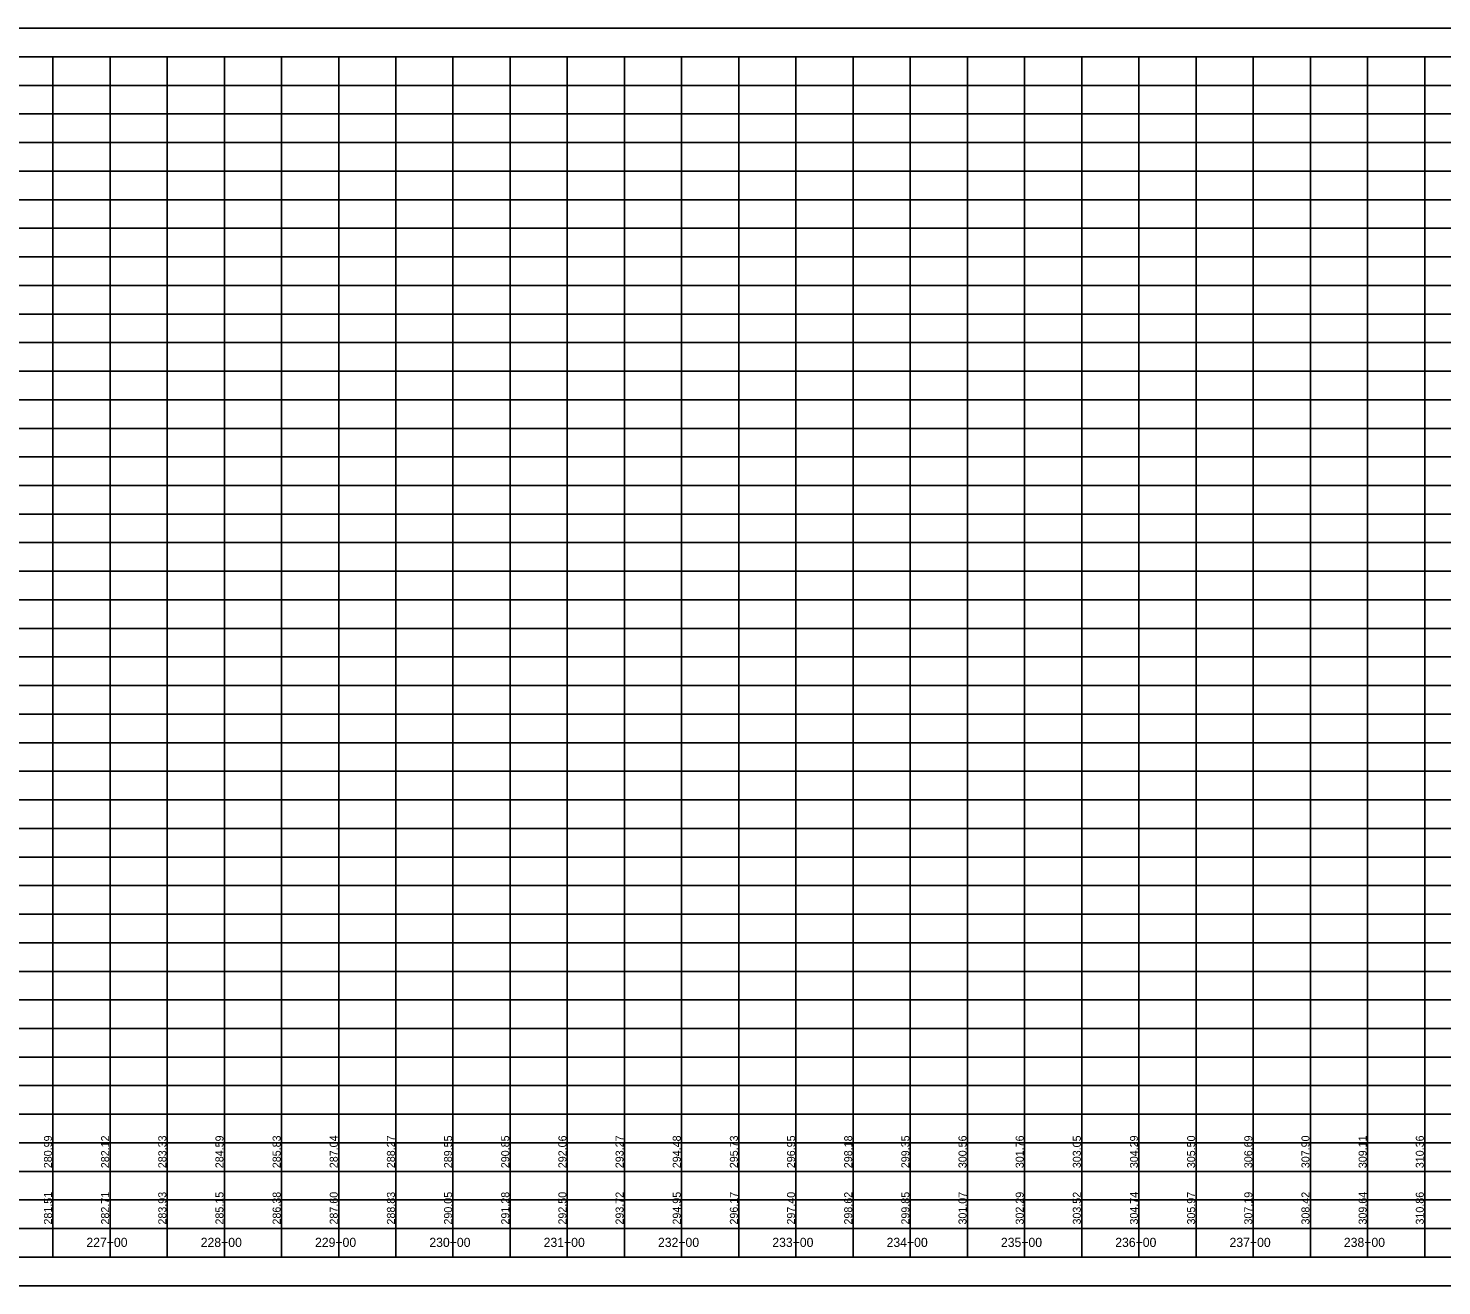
# Model space of a CAD drawing. Extents: x 1873632 to 1926512, y 813126 to 836257.
# Drawn here: x 1900991 to 1902228, y 828463 to 829563 of the extents above; entities that cross this region are included whole.
import ezdxf

# ---------------------------------------------------------------- set-up
doc = ezdxf.new("R2010")
doc.units = 0
for name, color, linetype in [('RD_DDB_StaTX', 7, 'Continuous'), ('RD_DDB_StripGrade', 7, 'Continuous'), ('RD_PD_WallFill', 7, 'Continuous'), ('RD_SHT_IplotShp', 7, 'Continuous')]:
    doc.layers.add(name, color=color, linetype=linetype)

msp = doc.modelspace()

# ---------------------------------------------------------------- linework, layer by layer
at = {"layer": 'RD_PD_WallFill'}
for p, q in [((1899712.9, 829538.1), (1905062.9, 829538.1)), ((1899712.9, 829538.1), (1901462.9, 829538.1)), ((1901012.9, 828488.1), (1901012.9, 829538.1)), ((1901012.9, 828488.1), (1901012.9, 829538.1)), ((1901062.9, 828488.1), (1901062.9, 829538.1)), ((1901062.9, 828488.1), (1901062.9, 829538.1)), ((1901112.9, 828488.1), (1901112.9, 829538.1)), ((1901112.9, 828488.1), (1901112.9, 829538.1)), ((1901162.9, 828488.1), (1901162.9, 829538.1)), ((1901162.9, 828488.1), (1901162.9, 829538.1)), ((1901212.9, 828488.1), (1901212.9, 829538.1)), ((1901212.9, 828488.1), (1901212.9, 829538.1)), ((1901262.9, 828488.1), (1901262.9, 829538.1)), ((1901262.9, 828488.1), (1901262.9, 829538.1)), ((1901312.9, 828488.1), (1901312.9, 829538.1)), ((1901312.9, 828488.1), (1901312.9, 829538.1)), ((1901362.9, 828488.1), (1901362.9, 829538.1)), ((1901362.9, 828488.1), (1901362.9, 829538.1)), ((1901412.9, 828488.1), (1901412.9, 829538.1)), ((1901412.9, 828488.1), (1901412.9, 829538.1)), ((1901462.9, 828488.1), (1901462.9, 829538.1)), ((1901462.9, 828488.1), (1901462.9, 829538.1)), ((1901512.9, 828488.1), (1901512.9, 829538.1)), ((1901512.9, 828488.1), (1901512.9, 829538.1)), ((1901562.9, 828488.1), (1901562.9, 829538.1)), ((1901562.9, 828488.1), (1901562.9, 829538.1)), ((1901612.9, 828488.1), (1901612.9, 829538.1)), ((1901612.9, 828488.1), (1901612.9, 829538.1)), ((1901662.9, 828488.1), (1901662.9, 829538.1)), ((1901662.9, 828488.1), (1901662.9, 829538.1)), ((1901712.9, 828488.1), (1901712.9, 829538.1)), ((1901712.9, 828488.1), (1901712.9, 829538.1)), ((1901762.9, 828488.1), (1901762.9, 829538.1)), ((1901762.9, 828488.1), (1901762.9, 829538.1)), ((1901812.9, 828488.1), (1901812.9, 829538.1)), ((1901812.9, 828488.1), (1901812.9, 829538.1)), ((1901862.9, 828488.1), (1901862.9, 829538.1)), ((1901862.9, 828488.1), (1901862.9, 829538.1)), ((1901912.9, 828488.1), (1901912.9, 829538.1)), ((1901912.9, 828488.1), (1901912.9, 829538.1)), ((1901962.9, 828488.1), (1901962.9, 829538.1)), ((1901962.9, 828488.1), (1901962.9, 829538.1)), ((1902012.9, 828488.1), (1902012.9, 829538.1)), ((1902012.9, 828488.1), (1902012.9, 829538.1)), ((1902062.9, 828488.1), (1902062.9, 829538.1)), ((1902062.9, 828488.1), (1902062.9, 829538.1)), ((1902112.9, 828488.1), (1902112.9, 829538.1)), ((1902112.9, 828488.1), (1902112.9, 829538.1)), ((1902162.9, 828488.1), (1902162.9, 829538.1)), ((1902162.9, 828488.1), (1902162.9, 829538.1)), ((1902212.9, 828488.1), (1902212.9, 829538.1)), ((1902212.9, 828488.1), (1902212.9, 829538.1)), ((1900162.9, 829513.1), (1905062.9, 829513.1)), ((1900162.9, 829513.1), (1905062.9, 829513.1)), ((1900162.9, 829488.1), (1905062.9, 829488.1)), ((1900162.9, 829463.1), (1905062.9, 829463.1)), ((1900162.9, 829438.1), (1905062.9, 829438.1)), ((1900162.9, 829413.1), (1905062.9, 829413.1)), ((1899712.9, 829388.1), (1905062.9, 829388.1)), ((1899712.9, 829363.1), (1905062.9, 829363.1)), ((1899712.9, 829338.1), (1905062.9, 829338.1)), ((1899712.9, 829313.1), (1905062.9, 829313.1)), ((1899712.9, 829288.1), (1905062.9, 829288.1)), ((1899712.9, 829263.1), (1905062.9, 829263.1)), ((1899712.9, 829238.1), (1905062.9, 829238.1)), ((1899712.9, 829213.1), (1905062.9, 829213.1)), ((1899712.9, 829188.1), (1905062.9, 829188.1)), ((1899712.9, 829163.1), (1905062.9, 829163.1)), ((1899712.9, 829138.1), (1905062.9, 829138.1)), ((1899712.9, 829113.1), (1905062.9, 829113.1)), ((1899712.9, 829088.1), (1905062.9, 829088.1)), ((1899712.9, 829063.1), (1905062.9, 829063.1)), ((1899712.9, 829038.1), (1905062.9, 829038.1)), ((1899712.9, 829013.1), (1905062.9, 829013.1)), ((1899712.9, 828988.1), (1905062.9, 828988.1)), ((1899712.9, 828963.1), (1905062.9, 828963.1)), ((1899712.9, 828938.1), (1905062.9, 828938.1)), ((1899712.9, 828913.1), (1905062.9, 828913.1)), ((1899712.9, 828888.1), (1905062.9, 828888.1)), ((1899712.9, 828863.1), (1905062.9, 828863.1)), ((1899712.9, 828838.1), (1905062.9, 828838.1)), ((1899712.9, 828813.1), (1905062.9, 828813.1)), ((1899712.9, 828788.1), (1905062.9, 828788.1)), ((1899712.9, 828763.1), (1905062.9, 828763.1)), ((1899712.9, 828738.1), (1905062.9, 828738.1)), ((1899712.9, 828713.1), (1905062.9, 828713.1)), ((1899712.9, 828688.1), (1905062.9, 828688.1)), ((1899712.9, 828663.1), (1905062.9, 828663.1)), ((1899712.9, 828638.1), (1905062.9, 828638.1)), ((1899712.9, 828613.1), (1905062.9, 828613.1)), ((1899712.9, 828588.1), (1905062.9, 828588.1)), ((1899712.9, 828563.1), (1905062.9, 828563.1)), ((1899712.9, 828538.1), (1905062.9, 828538.1)), ((1899712.9, 828513.1), (1905062.9, 828513.1)), ((1899712.9, 828488.1), (1905062.9, 828488.1)), ((1899712.9, 828488.1), (1905062.9, 828488.1))]:
    msp.add_line(p, q, dxfattribs=at)
at = {"layer": 'RD_SHT_IplotShp'}
msp.add_lwpolyline([(1899687.9, 828463.1), (1905087.9, 828463.1), (1905087.9, 829563.1), (1899687.9, 829563.1)], close=True, dxfattribs=at)

# ---------------------------------------------------------------- texts
at = {"layer": 'RD_DDB_StaTX'}
for s, p in [('227+00', (1901042.2, 828497)), ('228+00', (1901142.2, 828497)), ('229+00', (1901242.2, 828497)), ('230+00', (1901342.2, 828497)), ('231+00', (1901442.2, 828497)), ('232+00', (1901542.2, 828497)), ('233+00', (1901642.2, 828497)), ('234+00', (1901742.2, 828497)), ('235+00', (1901842.2, 828497)), ('236+00', (1901942.2, 828497)), ('237+00', (1902042.2, 828497)), ('238+00', (1902142.2, 828497))]:
    msp.add_text(s, height=8, dxfattribs=at).set_placement(p)
at = {"layer": 'RD_DDB_StripGrade'}
for s, p in [('280.99', (1901012.1, 828565.9)), ('282.12', (1901062.1, 828565.9)), ('283.33', (1901112.1, 828565.9)), ('284.59', (1901162.1, 828565.9)), ('285.83', (1901212.1, 828565.9)), ('287.04', (1901262.1, 828565.9)), ('288.27', (1901312.1, 828565.9)), ('289.55', (1901362.1, 828565.9)), ('290.85', (1901412.1, 828565.9)), ('292.06', (1901462.1, 828565.9)), ('293.27', (1901512.1, 828565.9)), ('294.48', (1901562.1, 828565.9)), ('295.73', (1901612.1, 828565.9)), ('296.95', (1901662.1, 828565.9)), ('298.18', (1901712.1, 828565.9)), ('299.35', (1901762.1, 828565.9)), ('300.56', (1901812.1, 828565.9)), ('301.76', (1901862.1, 828565.9)), ('303.05', (1901912.1, 828565.9)), ('304.29', (1901962.1, 828565.9)), ('305.50', (1902012.1, 828565.9)), ('306.69', (1902062.1, 828565.9)), ('307.90', (1902112.1, 828565.9)), ('309.11', (1902162.1, 828565.9)), ('310.36', (1902212.1, 828565.9)), ('281.51', (1901012.1, 828516.6)), ('282.71', (1901062.1, 828516.6)), ('283.93', (1901112.1, 828516.6)), ('285.15', (1901162.1, 828516.6)), ('286.38', (1901212.1, 828516.6)), ('287.60', (1901262.1, 828516.6)), ('288.83', (1901312.1, 828516.6)), ('290.05', (1901362.1, 828516.6)), ('291.28', (1901412.1, 828516.6)), ('292.50', (1901462.1, 828516.6)), ('293.72', (1901512.1, 828516.6)), ('294.95', (1901562.1, 828516.6)), ('296.17', (1901612.1, 828516.6)), ('297.40', (1901662.1, 828516.6)), ('298.62', (1901712.1, 828516.6)), ('299.85', (1901762.1, 828516.6)), ('301.07', (1901812.1, 828516.6)), ('302.29', (1901862.1, 828516.6)), ('303.52', (1901912.1, 828516.6)), ('304.74', (1901962.1, 828516.6)), ('305.97', (1902012.1, 828516.6)), ('307.19', (1902062.1, 828516.6)), ('308.42', (1902112.1, 828516.6)), ('309.64', (1902162.1, 828516.6)), ('310.86', (1902212.1, 828516.6))]:
    msp.add_text(s, height=7, rotation=90, dxfattribs=at).set_placement(p)

doc.saveas('drawing.dxf')
